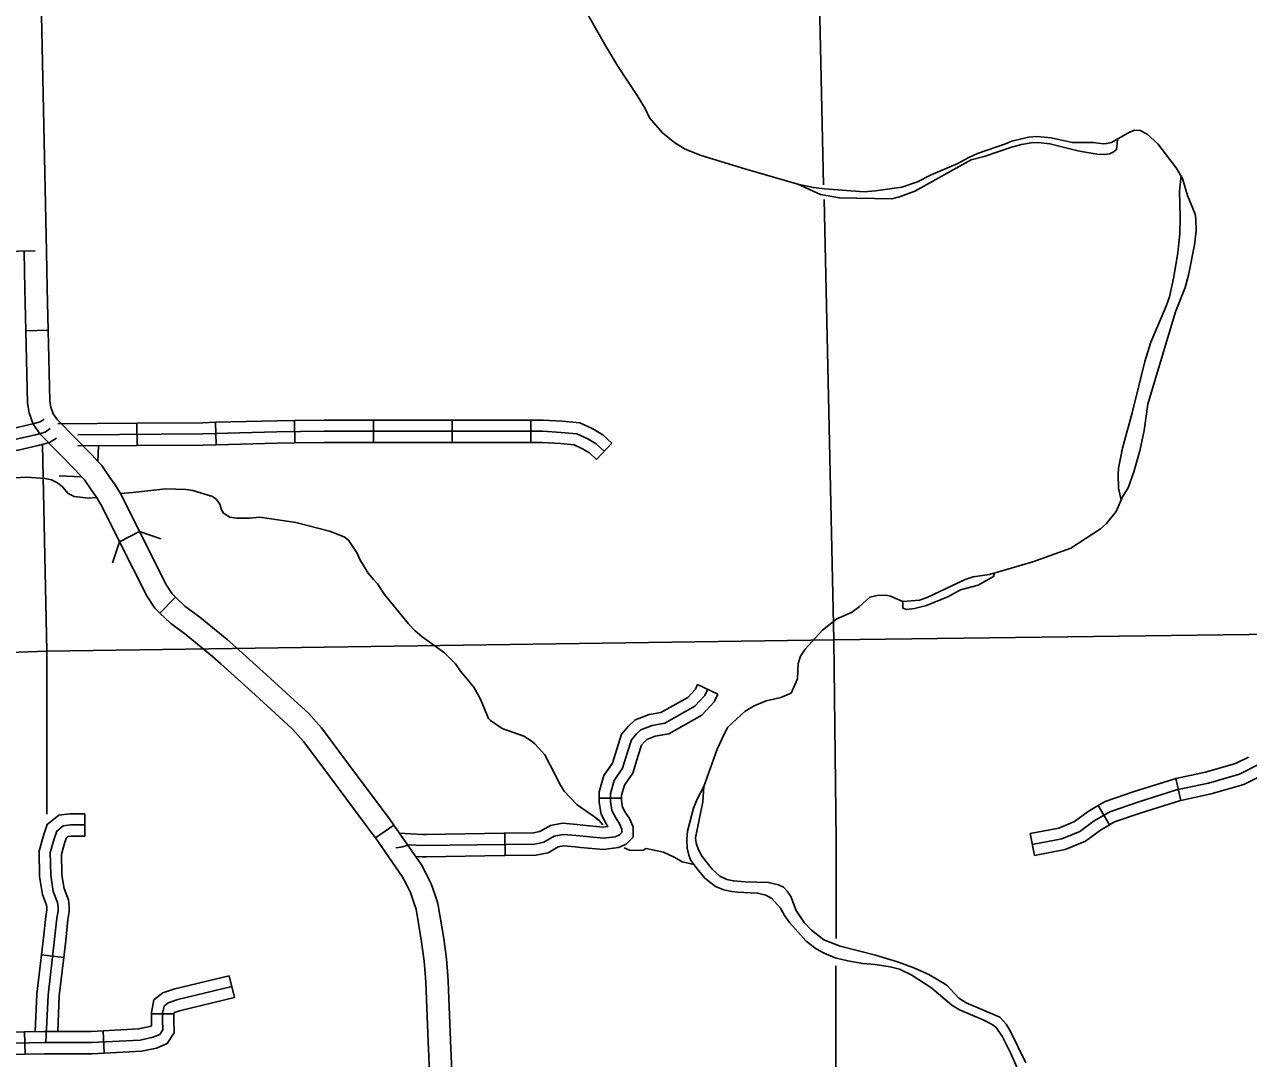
# Model space of a CAD drawing. Extents: x 1373862 to 1376999, y 1168398 to 1170455.
# Drawn here: x 1375246.2 to 1375410.3, y 1168842.6 to 1168981.2 of the extents above; entities that cross this region are included whole.
import ezdxf

# ---------------------------------------------------------------- set-up
doc = ezdxf.new("R2010")
doc.units = 0
for name, color, linetype in [('Level 31', 7, 'Continuous'), ('Level 32', 7, 'Continuous'), ('Level 35', 7, 'Continuous'), ('Level 38', 7, 'Continuous'), ('Level 45', 7, 'Continuous'), ('Level 5', 7, 'Continuous')]:
    doc.layers.add(name, color=color, linetype=linetype)

msp = doc.modelspace()

# ---------------------------------------------------------------- linework, layer by layer
at = {"layer": 'Level 31'}
for p, q in [((1375249.43, 1168940.24), (1375246.43, 1168940.18)), ((1375266.5, 1168904.48), (1375264.41, 1168902.32)), ((1375295.74, 1168873.92), (1375293.28, 1168872.21))]:
    msp.add_line(p, q, dxfattribs=at)
for points in [[(1375248.75, 1168971.91), (1375248.53, 1168982.47)], [(1375248.97, 1168961.36), (1375248.75, 1168971.91)], [(1375248.97, 1168961.36), (1375249.2, 1168950.8)], [(1375246.2, 1168950.74), (1375246.3, 1168945.78), (1375246.43, 1168940.18)], [(1375249.2, 1168950.8), (1375249.3, 1168945.85), (1375249.43, 1168940.24)], [(1375246.43, 1168940.18), (1375246.64, 1168930.53), (1375246.82, 1168929.42)], [(1375249.79, 1168929.91), (1375249.64, 1168930.81), (1375249.43, 1168940.24)], [(1375246.82, 1168929.42), (1375246.86, 1168929.17), (1375247.41, 1168927.65), (1375248.36, 1168926.3), (1375253.13, 1168921.44), (1375253.89, 1168920.62)], [(1375256.08, 1168922.67), (1375255.3, 1168923.51), (1375250.67, 1168928.22), (1375250.1, 1168929.04), (1375249.78, 1168929.93)], [(1375256.08, 1168922.67), (1375256.62, 1168922.1), (1375257.7, 1168920.51), (1375258.4, 1168919.51), (1375259.1, 1168918.36), (1375261.39, 1168913.84), (1375261.68, 1168913.26)], [(1375253.89, 1168920.62), (1375254.27, 1168920.21), (1375255.24, 1168918.81), (1375255.89, 1168917.87), (1375256.48, 1168916.9), (1375258.71, 1168912.49), (1375259, 1168911.91)], [(1375261.68, 1168913.26), (1375259, 1168911.91), (1375262.68, 1168904.57), (1375263.73, 1168902.98), (1375264.41, 1168902.32)], [(1375261.68, 1168913.26), (1375265.28, 1168906.08), (1375266.05, 1168904.91), (1375266.5, 1168904.48)], [(1375274.56, 1168897.76), (1375273.41, 1168898.8), (1375269.77, 1168901.78), (1375267.74, 1168903.27), (1375266.5, 1168904.48)], [(1375264.41, 1168902.32), (1375265.8, 1168900.98), (1375267.93, 1168899.41), (1375271.45, 1168896.53), (1375272.56, 1168895.53)], [(1375282.39, 1168890.66), (1375278.69, 1168894.05), (1375274.56, 1168897.76)], [(1375272.56, 1168895.53), (1375276.67, 1168891.83), (1375280.37, 1168888.44)], [(1375282.39, 1168890.66), (1375284.3, 1168888.91), (1375286.04, 1168886.97), (1375289.42, 1168882.44)], [(1375280.37, 1168888.44), (1375282.16, 1168886.8), (1375283.71, 1168885.07), (1375287.01, 1168880.65)], [(1375289.42, 1168882.44), (1375295.26, 1168874.62), (1375295.74, 1168873.92)], [(1375287.01, 1168880.65), (1375292.82, 1168872.86), (1375293.28, 1168872.21)], [(1375301.29, 1168864.51), (1375300.77, 1168866.04), (1375300.13, 1168867.32), (1375299.46, 1168868.59), (1375295.74, 1168873.92)], [(1375293.28, 1168872.21), (1375296.89, 1168867.03), (1375297.46, 1168865.95), (1375297.99, 1168864.88), (1375298.44, 1168863.55)], [(1375298.44, 1168863.55), (1375298.74, 1168862.67), (1375299.48, 1168858.29), (1375299.82, 1168855.69), (1375300, 1168853.5)], [(1375302.99, 1168853.74), (1375302.81, 1168856), (1375302.45, 1168858.74), (1375301.66, 1168863.41), (1375301.29, 1168864.51)], [(1375300, 1168853.5), (1375300.05, 1168852.81), (1375300.4, 1168843.82), (1375300.43, 1168843.02)], [(1375302.99, 1168853.74), (1375303.05, 1168852.99), (1375303.4, 1168843.93), (1375303.43, 1168843.12)], [(1375300.43, 1168843.02), (1375300.76, 1168833.23), (1375300.91, 1168832.29)], [(1375303.43, 1168843.12), (1375303.75, 1168833.52), (1375303.87, 1168832.76)]]:
    msp.add_lwpolyline(points, dxfattribs=at)
at = {"layer": 'Level 32'}
for p, q in [((1375261.32, 1168927.79), (1375261.34, 1168924.79)), ((1375271.85, 1168927.91), (1375271.93, 1168924.91)), ((1375282.43, 1168928.16), (1375282.47, 1168925.16)), ((1375293.01, 1168928.21), (1375293.01, 1168925.21)), ((1375303.57, 1168928.21), (1375303.57, 1168925.21)), ((1375314.13, 1168928.21), (1375314.13, 1168925.21)), ((1375324.97, 1168925.13), (1375322.93, 1168922.93)), ((1375401.22, 1168877.22), (1375400.58, 1168880.15)), ((1375391.69, 1168873.97), (1375390.17, 1168876.56)), ((1375381.61, 1168869.83), (1375381.03, 1168872.78)), ((1375273.68, 1168853.74), (1375274.38, 1168850.82)), ((1375263.26, 1168848.64), (1375266.26, 1168848.64)), ((1375246.27, 1168846.21), (1375246.33, 1168843.21)), ((1375256.78, 1168846.35), (1375256.94, 1168843.36))]:
    msp.add_line(p, q, dxfattribs=at)
for points in [[(1375220.24, 1168982.26), (1375220.27, 1168980.98), (1375220.53, 1168979.57), (1375220.88, 1168977.93), (1375220.98, 1168976.56), (1375221.07, 1168974.45), (1375221.43, 1168965.9), (1375221.52, 1168953.25), (1375221.62, 1168951.59), (1375221.81, 1168951.08), (1375222.26, 1168950.63), (1375222.74, 1168950.34), (1375223.47, 1168950.08), (1375224.5, 1168949.99), (1375236.34, 1168950.69), (1375247.7, 1168950.88)], [(1375241.79, 1168926.68), (1375244.85, 1168927.13), (1375247.35, 1168927.69), (1375248.37, 1168927.98), (1375248.9, 1168928.32)], [(1375261.32, 1168927.79), (1375250.72, 1168927.72)], [(1375271.85, 1168927.91), (1375270.14, 1168927.86), (1375261.32, 1168927.79)], [(1375282.43, 1168928.16), (1375280.05, 1168928.13), (1375271.85, 1168927.91)], [(1375293.01, 1168928.21), (1375286.4, 1168928.21), (1375282.43, 1168928.16)], [(1375303.57, 1168928.21), (1375298.47, 1168928.21), (1375293.01, 1168928.21)], [(1375314.13, 1168928.21), (1375303.57, 1168928.21)], [(1375324.97, 1168925.13), (1375323.77, 1168926.25), (1375322.43, 1168927.03), (1375320.69, 1168927.83), (1375318.32, 1168928.05), (1375315.76, 1168928.21), (1375314.13, 1168928.21)], [(1375242.22, 1168923.72), (1375245.4, 1168924.18), (1375248.09, 1168924.78), (1375249.62, 1168925.22), (1375250.52, 1168925.8)], [(1375245.12, 1168925.65), (1375247.72, 1168926.24), (1375249, 1168926.6), (1375249.71, 1168927.06)], [(1375323.95, 1168924.03), (1375322.87, 1168925.04), (1375321.74, 1168925.7), (1375320.3, 1168926.36), (1375318.2, 1168926.55), (1375315.72, 1168926.71), (1375298.47, 1168926.71), (1375286.41, 1168926.71), (1375280.08, 1168926.63), (1375270.17, 1168926.36), (1375253.38, 1168926.24)], [(1375261.34, 1168924.79), (1375253.39, 1168924.74)], [(1375271.93, 1168924.91), (1375270.2, 1168924.86), (1375261.34, 1168924.79)], [(1375282.47, 1168925.16), (1375280.11, 1168925.13), (1375271.93, 1168924.91)], [(1375293.01, 1168925.21), (1375286.42, 1168925.21), (1375282.47, 1168925.16)], [(1375303.57, 1168925.21), (1375298.47, 1168925.21), (1375293.01, 1168925.21)], [(1375314.13, 1168925.21), (1375303.57, 1168925.21)], [(1375322.93, 1168922.93), (1375321.97, 1168923.83), (1375321.04, 1168924.37), (1375319.91, 1168924.89), (1375318.09, 1168925.06), (1375315.67, 1168925.21), (1375314.13, 1168925.21)], [(1375400.58, 1168880.15), (1375404.56, 1168881.01), (1375408.57, 1168882.17), (1375410.31, 1168883.03)], [(1375381.32, 1168871.3), (1375385.3, 1168872.09), (1375387.72, 1168873.08), (1375389.64, 1168874.5), (1375391.7, 1168875.71), (1375395.47, 1168876.99), (1375400.66, 1168878.63), (1375404.93, 1168879.56), (1375409.12, 1168880.76), (1375411.82, 1168882.12)], [(1375390.17, 1168876.56), (1375391.08, 1168877.08), (1375395, 1168878.42), (1375400.28, 1168880.08), (1375400.58, 1168880.15)], [(1375401.22, 1168877.22), (1375405.29, 1168878.1), (1375409.67, 1168879.36), (1375411.65, 1168880.35)], [(1375381.03, 1168872.78), (1375384.87, 1168873.53), (1375386.98, 1168874.4), (1375388.81, 1168875.76), (1375390.17, 1168876.56)], [(1375391.69, 1168873.97), (1375392.33, 1168874.34), (1375395.94, 1168875.57), (1375401.05, 1168877.18), (1375401.22, 1168877.22)], [(1375381.61, 1168869.83), (1375385.74, 1168870.64), (1375388.46, 1168871.77), (1375390.47, 1168873.25), (1375391.69, 1168873.97)], [(1375273.68, 1168853.74), (1375266.38, 1168851.97), (1375264.77, 1168851.45), (1375263.57, 1168850.49), (1375263.26, 1168848.82), (1375263.26, 1168848.64)], [(1375274.03, 1168852.28), (1375266.79, 1168850.53), (1375265.5, 1168850.11), (1375264.95, 1168849.67), (1375264.76, 1168848.68), (1375264.76, 1168847.77), (1375264.8, 1168846.49), (1375264.38, 1168845.85), (1375263.5, 1168845.48), (1375261.75, 1168845.11), (1375255.22, 1168844.77), (1375248.9, 1168844.77), (1375225.06, 1168844.26)], [(1375274.38, 1168850.82), (1375267.2, 1168849.08), (1375266.31, 1168848.79), (1375266.26, 1168848.54), (1375266.26, 1168848.64)], [(1375263.26, 1168848.64), (1375263.26, 1168847.74), (1375263.29, 1168847.01), (1375263.06, 1168846.92), (1375261.55, 1168846.61), (1375256.78, 1168846.35)], [(1375266.26, 1168848.64), (1375266.26, 1168847.79), (1375266.31, 1168846.06), (1375265.38, 1168844.64), (1375263.95, 1168844.04), (1375261.94, 1168843.62), (1375256.94, 1168843.36)], [(1375246.27, 1168846.21), (1375235.71, 1168845.98)], [(1375256.78, 1168846.35), (1375255.18, 1168846.27), (1375248.88, 1168846.27), (1375246.27, 1168846.21)], [(1375246.33, 1168843.21), (1375235.77, 1168842.98)], [(1375256.94, 1168843.36), (1375255.26, 1168843.27), (1375248.92, 1168843.27), (1375246.33, 1168843.21)]]:
    msp.add_lwpolyline(points, dxfattribs=at)
at = {"layer": 'Level 35'}
for points in [[(1375320.54, 1168984.73), (1375324.17, 1168978.31), (1375325.77, 1168975.65), (1375328.35, 1168971.72), (1375329.42, 1168969.95), (1375330.04, 1168968.7), (1375331.74, 1168966.72), (1375333.42, 1168965.37), (1375334.8, 1168964.53), (1375336.93, 1168963.68), (1375342.79, 1168961.88), (1375349.92, 1168959.85)], [(1375349.92, 1168959.85), (1375351.99, 1168959.38), (1375353.49, 1168959.2), (1375358.79, 1168958.8), (1375360.31, 1168958.92), (1375363.86, 1168959.42), (1375365.93, 1168960.13), (1375367.77, 1168961.06), (1375371.33, 1168962.58), (1375372.81, 1168963.42), (1375373.99, 1168963.94), (1375377.72, 1168965.22), (1375378.58, 1168965.6), (1375380.81, 1168966.11), (1375381.97, 1168966.21), (1375383.85, 1168966.04), (1375386.68, 1168965.4), (1375389.52, 1168965.42), (1375390.84, 1168965.24), (1375391.28, 1168965.27), (1375391.92, 1168965.4), (1375394.37, 1168966.8), (1375395.09, 1168967.07), (1375395.77, 1168967.04), (1375396.72, 1168966.53), (1375398.13, 1168965.23), (1375400.6, 1168962.02), (1375401.48, 1168960.57), (1375402.14, 1168958.32), (1375403.14, 1168955.81), (1375403.24, 1168955.19), (1375403.27, 1168953.57), (1375403.08, 1168951.72), (1375402.28, 1168947.62), (1375401.83, 1168945.99), (1375400.5, 1168942.72), (1375396.81, 1168930.34), (1375396.34, 1168926.82), (1375395.76, 1168924.09), (1375394.95, 1168921.29), (1375394.18, 1168919.11), (1375393.42, 1168917.9), (1375392.57, 1168915.94), (1375391.29, 1168914.34), (1375390.48, 1168913.63), (1375386.47, 1168911.02), (1375381.38, 1168909.22), (1375375.58, 1168907.53), (1375373.41, 1168907.19), (1375372.32, 1168906.85), (1375367.24, 1168904.41), (1375366.22, 1168904.06), (1375363.97, 1168903.88), (1375362.34, 1168904.62), (1375361.75, 1168904.73)], [(1375349.92, 1168959.85), (1375352.94, 1168958.43), (1375355.47, 1168957.99), (1375362.48, 1168957.87), (1375363.54, 1168958.15), (1375365.59, 1168958.9), (1375373.14, 1168963.11), (1375374.89, 1168963.53), (1375378.55, 1168964.79), (1375379.88, 1168965.15), (1375381.16, 1168965.37), (1375382.1, 1168965.41), (1375383.68, 1168965.25), (1375387.41, 1168964.31), (1375389.98, 1168963.87), (1375391.06, 1168963.82), (1375391.66, 1168963.91), (1375392.17, 1168964.12), (1375392.63, 1168964.47), (1375392.75, 1168965.81)], [(1375401.3, 1168960.93), (1375401.07, 1168958.94), (1375401.14, 1168955.32), (1375401.08, 1168953.19), (1375400.82, 1168950.66), (1375400.3, 1168947.43), (1375399.71, 1168944.71), (1375399.27, 1168943.48), (1375397.2, 1168938.64), (1375396.4, 1168936.06), (1375394.73, 1168929.16), (1375393.42, 1168924.43), (1375392.86, 1168921.78), (1375392.83, 1168920.9), (1375392.86, 1168919.09), (1375393.22, 1168917.46)], [(1375228.56, 1168916.69), (1375232.14, 1168917.01), (1375233.82, 1168917.59), (1375242.73, 1168920.13), (1375244.1, 1168920.42), (1375246.57, 1168920.56), (1375248.97, 1168920.37), (1375249.87, 1168920.19), (1375250.68, 1168919.81), (1375251.33, 1168919.26), (1375252.11, 1168918.38), (1375252.89, 1168917.97), (1375254.89, 1168917.76), (1375255.91, 1168917.83)], [(1375259.09, 1168918.38), (1375260.75, 1168918.5), (1375265.18, 1168919), (1375267.86, 1168918.92), (1375268.82, 1168918.79), (1375271.47, 1168917.98), (1375271.98, 1168917.55), (1375272.43, 1168916.94), (1375272.65, 1168916.18), (1375272.9, 1168915.75), (1375273.75, 1168915.21), (1375274.73, 1168915.07), (1375276.42, 1168915.07), (1375277.8, 1168915.18), (1375282.6, 1168914.46), (1375287.12, 1168913.32), (1375289.11, 1168912.54), (1375289.66, 1168912.1)], [(1375289.66, 1168912.1), (1375290.83, 1168910.36), (1375291.19, 1168909.54), (1375292.32, 1168907.7), (1375293.02, 1168906.82), (1375293.55, 1168906.26)], [(1375376.26, 1168907.72), (1375376.13, 1168907.23), (1375374.05, 1168906.1), (1375371.72, 1168905.44), (1375370.11, 1168904.58), (1375367.13, 1168903.35), (1375365.56, 1168902.96), (1375364.46, 1168902.81), (1375363.96, 1168903), (1375363.97, 1168903.88)], [(1375293.55, 1168906.26), (1375294.5, 1168904.83), (1375297.74, 1168900.89), (1375298.62, 1168899.95), (1375299.57, 1168899.17), (1375302.53, 1168897.01), (1375304.02, 1168895.54), (1375304.68, 1168894.57), (1375306.48, 1168892.39), (1375307.37, 1168890.78), (1375308.44, 1168888.2), (1375308.71, 1168887.93), (1375310.27, 1168886.86), (1375313.18, 1168885.82), (1375314.17, 1168885.22), (1375314.66, 1168884.81), (1375315.97, 1168883.36), (1375318.07, 1168879.27), (1375318.57, 1168878.48), (1375320.34, 1168876.64), (1375322.53, 1168875.14), (1375323.26, 1168874.52), (1375323.75, 1168873.94)], [(1375361.75, 1168904.73), (1375360.55, 1168904.69), (1375359.54, 1168904.49), (1375358.12, 1168903.19), (1375357.11, 1168902.41), (1375355.11, 1168901.56), (1375353.19, 1168900.05), (1375350.87, 1168897.51), (1375350.28, 1168896.56), (1375349.94, 1168895.57), (1375349.85, 1168893.52), (1375349, 1168891.59), (1375347.61, 1168891.02), (1375345.66, 1168890.57), (1375344.07, 1168889.93), (1375342.84, 1168889.21), (1375340.53, 1168887.05), (1375340.01, 1168886.12), (1375339.08, 1168884.08), (1375337.3, 1168879.08), (1375336.4, 1168877.4), (1375335.9, 1168876.17), (1375335.13, 1168873.1), (1375335.01, 1168872.01), (1375335.06, 1168870.85), (1375335.28, 1168869.91), (1375335.55, 1168869.17), (1375336.57, 1168867.85), (1375337.44, 1168866.82), (1375338.86, 1168865.68), (1375339.99, 1168865.23), (1375340.77, 1168865.08), (1375341.77, 1168864.94), (1375344.51, 1168864.82), (1375345.61, 1168864.54), (1375346.4, 1168864.09), (1375347.58, 1168862.8), (1375348.13, 1168861.79), (1375348.79, 1168860.86), (1375351.02, 1168858.37), (1375352.34, 1168857.32), (1375353.41, 1168856.76), (1375354.92, 1168856.12), (1375356.6, 1168855.71), (1375358.61, 1168855.36), (1375360.27, 1168855.24), (1375362.27, 1168854.93), (1375363.52, 1168854.63), (1375365.17, 1168853.81), (1375367.87, 1168852.05), (1375370.55, 1168849.77), (1375371.59, 1168849.18), (1375374.83, 1168847.79), (1375375.96, 1168847.2), (1375376.49, 1168846.79), (1375377.33, 1168845.54), (1375378.5, 1168843.21), (1375379.64, 1168840.54)], [(1375337.3, 1168879.08), (1375337.19, 1168877.03), (1375336.2, 1168872.23), (1375336.29, 1168871.51), (1375336.57, 1168870.61), (1375337.1, 1168869.7), (1375338.4, 1168868.01), (1375339.44, 1168867.09), (1375340.4, 1168866.62), (1375341.27, 1168866.43), (1375342.85, 1168866.32), (1375345.95, 1168866.25), (1375347.33, 1168865.91), (1375348, 1168865.6), (1375348.48, 1168865.06), (1375348.95, 1168864.35), (1375349.66, 1168862.49), (1375350.77, 1168860.87), (1375351.72, 1168859.82), (1375353.38, 1168858.56), (1375355.59, 1168857.69), (1375360.31, 1168856.48), (1375363.26, 1168855.59), (1375365.45, 1168854.78), (1375367.48, 1168853.89), (1375369.85, 1168852.46), (1375371.49, 1168850.74), (1375372.48, 1168850.12), (1375376.97, 1168848.2), (1375377.82, 1168847.23), (1375378.35, 1168846.36), (1375380.46, 1168842.04)], [(1375326.61, 1168870.86), (1375327.32, 1168870.58), (1375328.23, 1168870.5), (1375329.17, 1168870.58), (1375329.57, 1168870.79), (1375331.89, 1168870.3), (1375333.4, 1168869.59), (1375334.39, 1168868.99), (1375335.96, 1168868.62)]]:
    msp.add_lwpolyline(points, dxfattribs=at)
at = {"layer": 'Level 38'}
for points in [[(1375256.16, 1168924.76), (1375256.08, 1168922.67)], [(1375253.89, 1168920.62), (1375250.89, 1168920.73)], [(1375261.68, 1168913.26), (1375264.53, 1168912.31)], [(1375258.05, 1168909.06), (1375259, 1168911.91)]]:
    msp.add_lwpolyline(points, dxfattribs=at)
at = {"layer": 'Level 45'}
for p, q in [((1375336.47, 1168892.78), (1375339.17, 1168891.47)), ((1375323.27, 1168877.53), (1375326.27, 1168877.53)), ((1375254.35, 1168875.44), (1375254.35, 1168872.44)), ((1375310.64, 1168872.83), (1375310.68, 1168869.83)), ((1375248.53, 1168856.52), (1375251.51, 1168856.17))]:
    msp.add_line(p, q, dxfattribs=at)
for points in [[(1375336.47, 1168892.78), (1375336.17, 1168892.15), (1375335.14, 1168891.04), (1375331.55, 1168889.02), (1375329.97, 1168888.73), (1375328.59, 1168888.2)], [(1375337.82, 1168892.12), (1375337.42, 1168891.29), (1375336.08, 1168889.85), (1375332.07, 1168887.59), (1375330.37, 1168887.28), (1375328.88, 1168886.71), (1375328.27, 1168886.14), (1375327.6, 1168885.37), (1375327.08, 1168883.68), (1375326.42, 1168881.57), (1375325.28, 1168879.92), (1375324.77, 1168878.17), (1375324.77, 1168877.09), (1375324.98, 1168875.86), (1375325.49, 1168874.88), (1375326, 1168874.11), (1375326.31, 1168873.39), (1375326.31, 1168872.92), (1375326, 1168872.61), (1375325.44, 1168872.36), (1375323.84, 1168872.15), (1375320.19, 1168872.51), (1375318.44, 1168872.67), (1375317.26, 1168872.46), (1375315.87, 1168871.64), (1375314.64, 1168871.38), (1375310.53, 1168871.33), (1375299.57, 1168871.17), (1375297.88, 1168871.28), (1375296.69, 1168870.97), (1375296.04, 1168870.87)], [(1375339.17, 1168891.47), (1375338.67, 1168890.43), (1375337.02, 1168888.66), (1375332.59, 1168886.15), (1375330.78, 1168885.83), (1375329.65, 1168885.4)], [(1375328.59, 1168888.2), (1375328.08, 1168888.01), (1375327.19, 1168887.19), (1375326.25, 1168886.11), (1375325.65, 1168884.12), (1375325.05, 1168882.23), (1375323.91, 1168880.57), (1375323.27, 1168878.39), (1375323.27, 1168877.53)], [(1375329.68, 1168885.41), (1375329.34, 1168885.1), (1375328.94, 1168884.63), (1375328.52, 1168883.23), (1375327.78, 1168880.9), (1375326.66, 1168879.27), (1375326.27, 1168877.95), (1375326.27, 1168877.53)], [(1375326.27, 1168877.53), (1375326.27, 1168877.21), (1375326.42, 1168876.34), (1375326.78, 1168875.64), (1375327.33, 1168874.82), (1375327.81, 1168873.69), (1375327.81, 1168872.3), (1375326.87, 1168871.36), (1375325.85, 1168870.9), (1375323.87, 1168870.64), (1375320.79, 1168870.94)], [(1375323.27, 1168877.53), (1375323.27, 1168876.97), (1375323.54, 1168875.37), (1375324.2, 1168874.11), (1375324.44, 1168873.74), (1375323.82, 1168873.66), (1375321.08, 1168873.93)], [(1375254.35, 1168875.44), (1375252.34, 1168875.44), (1375250.84, 1168875.26), (1375249.29, 1168874.02), (1375248.79, 1168872.52), (1375248.2, 1168870.42), (1375248.27, 1168867.08), (1375248.36, 1168866.49)], [(1375254.35, 1168873.94), (1375252.43, 1168873.94), (1375251.45, 1168873.82), (1375250.58, 1168873.13), (1375250.23, 1168872.08), (1375249.71, 1168870.23), (1375249.76, 1168867.21), (1375250.11, 1168865.01), (1375250.69, 1168863.56), (1375250.75, 1168862.98), (1375250.75, 1168862.45), (1375250.58, 1168861.47), (1375250.29, 1168858.62), (1375249.42, 1168851.14), (1375249.13, 1168844.77)], [(1375321.08, 1168873.93), (1375320.33, 1168874), (1375318.38, 1168874.18), (1375316.73, 1168873.89), (1375315.32, 1168873.05), (1375314.48, 1168872.88), (1375310.64, 1168872.83)], [(1375254.35, 1168872.44), (1375252.52, 1168872.44), (1375252.05, 1168872.38), (1375251.86, 1168872.23), (1375251.66, 1168871.64), (1375251.21, 1168870.03), (1375251.26, 1168867.34), (1375251.32, 1168866.96)], [(1375300.08, 1168872.68), (1375299.61, 1168872.67), (1375296.48, 1168872.86)], [(1375310.64, 1168872.83), (1375310.51, 1168872.83), (1375300.08, 1168872.68)], [(1375310.68, 1168869.83), (1375310.55, 1168869.83), (1375300.12, 1168869.68)], [(1375320.79, 1168870.94), (1375320.05, 1168871.02), (1375318.51, 1168871.15), (1375317.79, 1168871.03), (1375316.42, 1168870.22), (1375314.8, 1168869.88), (1375310.68, 1168869.83)], [(1375300.12, 1168869.68), (1375299.54, 1168869.67), (1375298.67, 1168869.73)], [(1375248.36, 1168866.49), (1375248.66, 1168864.61), (1375249.22, 1168863.2), (1375249.25, 1168862.9), (1375249.25, 1168862.58), (1375249.09, 1168861.67), (1375248.8, 1168858.79), (1375248.53, 1168856.52)], [(1375251.32, 1168866.96), (1375251.57, 1168865.41), (1375252.16, 1168863.92), (1375252.25, 1168863.05), (1375252.25, 1168862.32), (1375252.06, 1168861.26), (1375251.78, 1168858.46), (1375251.51, 1168856.17)], [(1375248.53, 1168856.52), (1375247.92, 1168851.26), (1375247.69, 1168846.24)], [(1375251.51, 1168856.17), (1375250.91, 1168851.02), (1375250.7, 1168846.27)]]:
    msp.add_lwpolyline(points, dxfattribs=at)
at = {"layer": 'Level 5'}
for points in [[(1375352.35, 1169004.69), (1375353.36, 1168959.73)], [(1375353.41, 1168957.77), (1375354.74, 1168898.74)], [(1375248.67, 1168924.91), (1375249.25, 1168897.24)], [(1375459.11, 1168900.08), (1375354.74, 1168898.74)], [(1375354.74, 1168898.74), (1375249.25, 1168897.24)], [(1375354.74, 1168898.74), (1375355.04, 1168871.83), (1375355.02, 1168858.72)], [(1375249.25, 1168897.24), (1375239.18, 1168896.87), (1375225.89, 1168896.71)], [(1375249.25, 1168897.24), (1375249.24, 1168875.4)], [(1375355.01, 1168855.04), (1375354.97, 1168827.59)]]:
    msp.add_lwpolyline(points, dxfattribs=at)

doc.saveas('drawing.dxf')
